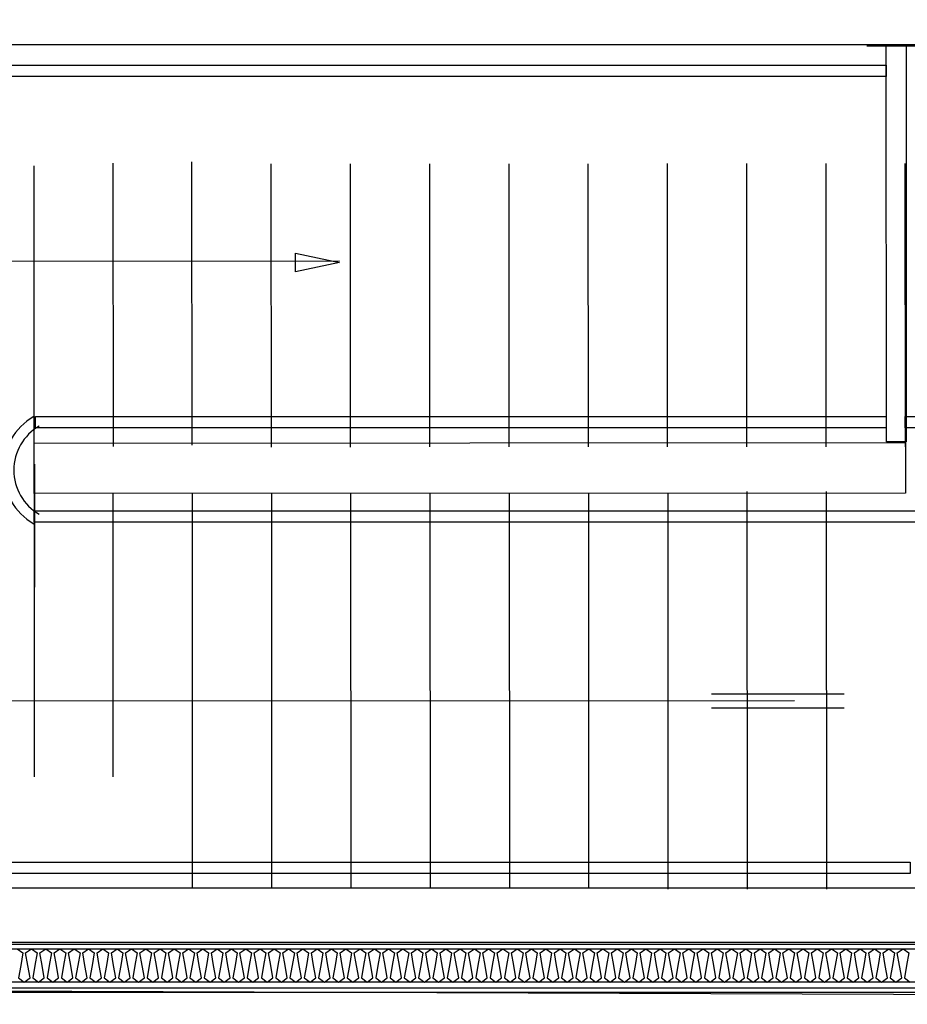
# Model space of a CAD drawing. Header units: millimetres. Extents: x -15 to 127, y -65 to 67.
# Tile 339 of 476: x 111.322 to 111.635, y 27.358 to 27.706. Entities that reach past the tile are written whole.
import ezdxf

# ---------------------------------------------------------------- set-up
doc = ezdxf.new("R2010")
doc.units = ezdxf.units.MM
doc.header["$MEASUREMENT"] = 0
doc.linetypes.add('PC_DASH_2', pattern=[0.125, 0.05555555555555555, -0.06944444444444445])
doc.layers.add('Calque 5', color=7, linetype='Continuous')

# ---------------------------------------------------------------- blocks, each defined once
blk = doc.blocks.new('PD_31953')
at = {"layer": 'Calque 5', "color": 0}
for points in [[(43.6498732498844, -39.23712698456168), (44.08948057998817, -39.23712698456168), (44.08948057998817, -39.24112698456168), (43.6498732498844, -39.24112698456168), (43.6498732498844, -39.23712698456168)], [(43.65487324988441, -39.5182523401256), (43.65487324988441, -39.24071239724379), (43.65887324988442, -39.24071239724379), (43.65887324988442, -39.5182523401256), (43.65487324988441, -39.5182523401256)], [(43.6498732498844, -39.51858138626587), (44.09784748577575, -39.51858138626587), (44.09784748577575, -39.52258138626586), (43.6498732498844, -39.52258138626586), (43.6498732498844, -39.51858138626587)]]:
    blk.add_lwpolyline(points, dxfattribs=at)
blk = doc.blocks.new('PD_31954')
at = {"layer": 'Calque 5', "color": 0}
for points in [[(44.09619002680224, -39.36119319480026), (44.10935282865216, -39.36119319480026), (44.10935282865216, -39.36519319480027), (44.09619002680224, -39.36519319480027), (44.09619002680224, -39.36119319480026)], [(43.78838685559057, -39.39451517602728), (44.11532404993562, -39.39451517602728), (44.11532404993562, -39.39851517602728), (43.78838685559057, -39.39851517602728), (43.78838685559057, -39.39451517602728)]]:
    blk.add_lwpolyline(points, dxfattribs=at)
for centre, radius, start, end in [((43.79919366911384, -39.38012333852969), 0.0218138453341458, 119.9091731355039, 240.0908268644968), ((44.11233843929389, -39.38017160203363), 0.0190000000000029, 282.1213888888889, 102.1213888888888), ((43.79919366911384, -39.38012333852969), 0.01795478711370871, 119.9091731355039, 240.0908268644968), ((44.11233843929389, -39.37977160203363), 0.01449999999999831, 282.1213888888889, 102.1213888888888)]:
    blk.add_arc(centre, radius, start, end, dxfattribs=at)
blk = doc.blocks.new('PD_31952')
at = {"layer": 'Calque 5'}
for name in ['PD_31953', 'PD_31954']:
    blk.add_blockref(name, (0, 0), dxfattribs=at)
blk = doc.blocks.new('PD_33299')
at = {"layer": 'Calque 5', "color": 0}
for points in [[(43.6498732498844, -39.23712698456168), (44.08948057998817, -39.23712698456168), (44.08948057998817, -39.24112698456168), (43.6498732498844, -39.24112698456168), (43.6498732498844, -39.23712698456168)], [(43.65487324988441, -39.5182523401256), (43.65487324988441, -39.24071239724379), (43.65887324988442, -39.24071239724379), (43.65887324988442, -39.5182523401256), (43.65487324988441, -39.5182523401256)], [(43.6498732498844, -39.51858138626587), (44.09784748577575, -39.51858138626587), (44.09784748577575, -39.52258138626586), (43.6498732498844, -39.52258138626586), (43.6498732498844, -39.51858138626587)]]:
    blk.add_lwpolyline(points, dxfattribs=at)
blk = doc.blocks.new('PD_33300')
at = {"layer": 'Calque 5', "color": 0}
for points in [[(44.09619002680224, -39.36119319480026), (44.10935282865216, -39.36119319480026), (44.10935282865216, -39.36519319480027), (44.09619002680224, -39.36519319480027), (44.09619002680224, -39.36119319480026)], [(43.78838685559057, -39.39451517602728), (44.11532404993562, -39.39451517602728), (44.11532404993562, -39.39851517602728), (43.78838685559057, -39.39851517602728), (43.78838685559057, -39.39451517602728)]]:
    blk.add_lwpolyline(points, dxfattribs=at)
for centre, radius, start, end in [((43.79919366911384, -39.38012333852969), 0.0218138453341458, 119.9091731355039, 240.0908268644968), ((44.11233843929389, -39.38017160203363), 0.0190000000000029, 282.1213888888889, 102.1213888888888), ((43.79919366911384, -39.38012333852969), 0.01795478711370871, 119.9091731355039, 240.0908268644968), ((44.11233843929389, -39.37977160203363), 0.01449999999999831, 282.1213888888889, 102.1213888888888)]:
    blk.add_arc(centre, radius, start, end, dxfattribs=at)
blk = doc.blocks.new('PD_33298')
at = {"layer": 'Calque 5'}
for name in ['PD_33299', 'PD_33300']:
    blk.add_blockref(name, (0, 0), dxfattribs=at)

msp = doc.modelspace()

# ---------------------------------------------------------------- linework, layer by layer
at = {"layer": 'Calque 5', "color": 0, "linetype": 'PC_DASH_2'}
for p, q in [((111.3267922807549, 27.55413966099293), (111.3267244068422, 27.69413964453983)), ((111.3267922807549, 27.55413966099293), (111.3267244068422, 27.69413964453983)), ((111.3547918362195, 27.55506107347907), (111.354724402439, 27.69415321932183)), ((111.3547918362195, 27.55506107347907), (111.354724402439, 27.69415321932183)), ((111.3825916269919, 27.5554970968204), (111.3825243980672, 27.69416669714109)), ((111.3825916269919, 27.5554970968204), (111.3825243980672, 27.69416669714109)), ((111.4105919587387, 27.55481731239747), (111.410524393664, 27.69418027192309)), ((111.4105919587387, 27.55481731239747), (111.410524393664, 27.69418027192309)), ((111.4385919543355, 27.55483088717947), (111.4385243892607, 27.69419384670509)), ((111.4385919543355, 27.55483088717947), (111.4385243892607, 27.69419384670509)), ((111.4665919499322, 27.55484446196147), (111.4665243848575, 27.69420742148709)), ((111.4665919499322, 27.55484446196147), (111.4665243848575, 27.69420742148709)), ((111.494591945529, 27.55485803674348), (111.4945243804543, 27.6942209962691)), ((111.494591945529, 27.55485803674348), (111.4945243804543, 27.6942209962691)), ((111.5225919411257, 27.55487161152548), (111.522524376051, 27.6942345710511)), ((111.5225919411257, 27.55487161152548), (111.522524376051, 27.6942345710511)), ((111.5505919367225, 27.55488518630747), (111.5505243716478, 27.69424814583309)), ((111.5505919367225, 27.55488518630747), (111.5505243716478, 27.69424814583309)), ((111.5785919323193, 27.55489876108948), (111.5785243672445, 27.6942617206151)), ((111.5785919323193, 27.55489876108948), (111.5785243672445, 27.6942617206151)), ((111.606591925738, 27.55492591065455), (111.6065243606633, 27.69428887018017)), ((111.606591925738, 27.55492591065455), (111.6065243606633, 27.69428887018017)), ((111.634591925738, 27.55492591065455), (111.6345243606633, 27.69428887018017)), ((111.634591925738, 27.55492591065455), (111.6345243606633, 27.69428887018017)), ((111.3267998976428, 27.53843319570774), (111.3268675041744, 27.39898472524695)), ((111.3267998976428, 27.53843319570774), (111.3268675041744, 27.39898472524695)), ((111.354599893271, 27.53844667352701), (111.3546674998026, 27.39899820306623)), ((111.354599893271, 27.53844667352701), (111.3546674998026, 27.39899820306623))]:
    msp.add_line(p, q, dxfattribs=at)
at = {"layer": 'Calque 5', "color": 0}
for p, q in [((111.6209260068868, 27.69648044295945), (111.6667030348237, 27.69645824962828)), ((111.6209260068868, 27.69648044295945), (111.6667030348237, 27.69645824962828)), ((111.2201995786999, 27.62042787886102), (111.4347006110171, 27.62053187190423)), ((111.2201995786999, 27.62042787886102), (111.4347006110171, 27.62053187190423)), ((111.3270784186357, 27.50540657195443), (111.3270573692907, 27.54882395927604)), ((111.3270784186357, 27.50540657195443), (111.3270573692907, 27.54882395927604)), ((111.3825998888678, 27.53846024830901), (111.3826674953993, 27.39901177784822)), ((111.3825998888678, 27.53846024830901), (111.3826674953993, 27.39901177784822)), ((111.4105998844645, 27.53847382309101), (111.4106674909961, 27.39902535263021)), ((111.4105998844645, 27.53847382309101), (111.4106674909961, 27.39902535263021)), ((111.4385998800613, 27.53848739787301), (111.4386674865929, 27.39903892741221)), ((111.4385998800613, 27.53848739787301), (111.4386674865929, 27.39903892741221)), ((111.466599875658, 27.53850097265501), (111.4666674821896, 27.39905250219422)), ((111.466599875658, 27.53850097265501), (111.4666674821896, 27.39905250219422)), ((111.4945998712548, 27.538514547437), (111.4946674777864, 27.39906607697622)), ((111.4945998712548, 27.538514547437), (111.4946674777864, 27.39906607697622)), ((111.5225998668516, 27.53852812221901), (111.5226674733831, 27.39907965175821)), ((111.5225998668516, 27.53852812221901), (111.5226674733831, 27.39907965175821)), ((111.5505998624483, 27.53854169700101), (111.5506676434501, 27.39873335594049)), ((111.5505998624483, 27.53854169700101), (111.5506676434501, 27.39873335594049)), ((111.5785995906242, 27.5391067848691), (111.5786676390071, 27.39874693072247)), ((111.5785995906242, 27.5391067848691), (111.5786676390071, 27.39874693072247)), ((111.6065995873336, 27.53912035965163), (111.6066676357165, 27.398760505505)), ((111.6065995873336, 27.53912035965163), (111.6066676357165, 27.398760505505)), ((111.5661241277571, 27.4677347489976), (111.612913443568, 27.46771206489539)), ((111.5661241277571, 27.4677347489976), (111.612913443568, 27.46771206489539)), ((111.5953505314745, 27.4652393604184), (111.2202749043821, 27.46505751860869)), ((111.5953505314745, 27.4652393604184), (111.2202749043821, 27.46505751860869)), ((111.5661217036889, 27.46273474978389), (111.6129110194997, 27.46271206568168)), ((111.5661217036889, 27.46273474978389), (111.6129110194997, 27.46271206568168)), ((111.1483294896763, 27.36237007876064), (111.8063011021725, 27.36237007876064)), ((111.1483294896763, 27.36237007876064), (111.8063011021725, 27.36237007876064))]:
    msp.add_line(p, q, dxfattribs=at)
for points in [[(112.5658449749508, 29.19209819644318), (112.5658449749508, 27.35807267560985), (111.1463774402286, 27.36332024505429), (111.1463774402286, 27.73589767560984), (111.2067244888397, 27.73065010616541), (111.2041007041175, 29.19209819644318), (112.5658449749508, 29.19209819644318)], [(112.5658449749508, 29.19209819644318), (112.5658449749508, 27.35807267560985), (111.1463774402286, 27.36332024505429), (111.1463774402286, 27.73589767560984), (111.2067244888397, 27.73065010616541), (111.2041007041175, 29.19209819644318), (112.5658449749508, 29.19209819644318)], [(111.7856427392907, 27.69693064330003), (111.7856627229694, 27.64047739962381), (111.8056384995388, 27.64047739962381), (111.8056384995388, 27.71793064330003), (111.243520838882, 27.71793064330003), (111.243520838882, 27.73182426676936), (111.2313364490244, 27.73440621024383), (111.2233681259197, 27.73440621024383), (111.2233681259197, 27.71793064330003), (111.1672855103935, 27.71793064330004), (111.1672855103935, 27.6130433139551), (111.1872855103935, 27.6130433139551), (111.1872855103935, 27.69693064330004), (111.7856427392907, 27.69693064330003)], [(111.7856427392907, 27.69693064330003), (111.7856627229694, 27.64047739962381), (111.8056384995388, 27.64047739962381), (111.8056384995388, 27.71793064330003), (111.243520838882, 27.71793064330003), (111.243520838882, 27.73182426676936), (111.2313364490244, 27.73440621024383), (111.2233681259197, 27.73440621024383), (111.2233681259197, 27.71793064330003), (111.1672855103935, 27.71793064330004), (111.1672855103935, 27.6130433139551), (111.1872855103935, 27.6130433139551), (111.1872855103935, 27.69693064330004), (111.7856427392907, 27.69693064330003)], [(111.6348860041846, 27.55663662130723), (111.6278860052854, 27.55663323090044), (111.6278181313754, 27.696497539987), (111.6348181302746, 27.69650093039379), (111.6348860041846, 27.55663662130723)], [(111.6348860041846, 27.55663662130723), (111.6278860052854, 27.55663323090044), (111.6278181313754, 27.696497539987), (111.6348181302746, 27.69650093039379), (111.6348860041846, 27.55663662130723)], [(111.4191709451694, 27.62325796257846), (111.4347006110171, 27.61996490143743), (111.4191741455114, 27.61665678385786), (111.4191709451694, 27.62325796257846)], [(111.4191709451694, 27.62325796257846), (111.4347006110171, 27.61996490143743), (111.4191741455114, 27.61665678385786), (111.4191709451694, 27.62325796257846)], [(111.3273144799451, 27.56558871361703), (111.6277695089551, 27.56558871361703), (111.6277695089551, 27.56158871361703), (111.3273144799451, 27.56158871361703), (111.3273144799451, 27.56558871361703)], [(111.3273144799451, 27.56558871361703), (111.6277695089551, 27.56558871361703), (111.6277695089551, 27.56158871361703), (111.3273144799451, 27.56158871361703), (111.3273144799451, 27.56558871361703)], [(111.3267884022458, 27.55625332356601), (111.6345876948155, 27.55641964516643), (111.6345954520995, 27.53858596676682), (111.3267961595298, 27.53841964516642), (111.3267884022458, 27.55625332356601)], [(111.3267884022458, 27.55625332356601), (111.6345876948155, 27.55641964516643), (111.6345954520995, 27.53858596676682), (111.3267961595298, 27.53841964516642), (111.3267884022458, 27.55625332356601)], [(111.1658722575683, 27.37987007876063), (111.165451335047, 27.48726028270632), (111.1494123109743, 27.48726028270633), (111.1498244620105, 27.36387007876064), (111.8047154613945, 27.36387007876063), (111.8047154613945, 27.37987007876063), (111.1658722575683, 27.37987007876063)], [(111.1658722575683, 27.37987007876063), (111.165451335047, 27.48726028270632), (111.1494123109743, 27.48726028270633), (111.1498244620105, 27.36387007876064), (111.8047154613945, 27.36387007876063), (111.8047154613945, 27.37987007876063), (111.1658722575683, 27.37987007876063)], [(111.1672855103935, 27.48283999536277), (111.1872855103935, 27.48283999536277), (111.1872855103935, 27.39917648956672), (111.7856626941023, 27.39917648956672), (111.7856229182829, 27.48568318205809), (111.8056229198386, 27.48568318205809), (111.8056718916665, 27.37917648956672), (111.1672855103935, 27.37917648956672), (111.1672855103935, 27.48283999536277)], [(111.1672855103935, 27.48283999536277), (111.1872855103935, 27.48283999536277), (111.1872855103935, 27.39917648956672), (111.7856626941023, 27.39917648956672), (111.7856229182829, 27.48568318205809), (111.8056229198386, 27.48568318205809), (111.8056718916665, 27.37917648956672), (111.1672855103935, 27.37917648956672), (111.1672855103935, 27.48283999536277)], [(111.161764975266, 27.37771287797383), (111.8028551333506, 27.37771287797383), (111.8028551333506, 27.36590564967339), (111.161764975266, 27.36590564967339), (111.161764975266, 27.37771287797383)], [(111.161764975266, 27.37771287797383), (111.8028551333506, 27.37771287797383), (111.8028551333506, 27.36590564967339), (111.161764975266, 27.36590564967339), (111.161764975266, 27.37771287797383)], [(111.3207755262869, 27.37771287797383), (111.3228112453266, 27.37623697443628), (111.3220375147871, 27.37180926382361), (111.3212637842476, 27.36738155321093), (111.3232995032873, 27.36590564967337), (111.3253352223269, 27.36738155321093), (111.3245614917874, 27.37180926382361), (111.3237877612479, 27.37623697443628), (111.3258234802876, 27.37771287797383), (111.3278591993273, 27.37623697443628), (111.3270854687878, 27.37180926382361), (111.3263117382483, 27.36738155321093), (111.3283474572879, 27.36590564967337), (111.3303831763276, 27.36738155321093), (111.3296094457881, 27.37180926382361), (111.3288357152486, 27.37623697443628), (111.3308714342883, 27.37771287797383), (111.3329071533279, 27.37623697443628), (111.3321334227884, 27.37180926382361), (111.3313596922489, 27.36738155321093), (111.3333954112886, 27.36590564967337), (111.3354311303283, 27.36738155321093), (111.3346573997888, 27.37180926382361), (111.3338836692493, 27.37623697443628), (111.3359193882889, 27.37771287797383), (111.3379551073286, 27.37623697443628), (111.3371813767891, 27.37180926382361), (111.3364076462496, 27.36738155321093), (111.3384433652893, 27.36590564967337), (111.3404790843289, 27.36738155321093), (111.3397053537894, 27.37180926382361), (111.3389316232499, 27.37623697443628), (111.3409673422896, 27.37771287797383), (111.3430030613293, 27.37623697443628), (111.3422293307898, 27.37180926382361), (111.3414556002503, 27.36738155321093), (111.3434913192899, 27.36590564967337), (111.3455270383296, 27.36738155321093), (111.3447533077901, 27.37180926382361), (111.3439795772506, 27.37623697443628), (111.3460152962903, 27.37771287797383), (111.3480510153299, 27.37623697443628), (111.3472772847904, 27.37180926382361), (111.3465035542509, 27.36738155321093), (111.3485392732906, 27.36590564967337), (111.3505749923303, 27.36738155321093), (111.3498012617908, 27.37180926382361), (111.3490275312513, 27.37623697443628), (111.3510632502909, 27.37771287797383), (111.3530989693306, 27.37623697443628), (111.3523252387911, 27.37180926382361), (111.3515515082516, 27.36738155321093), (111.3535872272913, 27.36590564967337), (111.3556229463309, 27.36738155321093), (111.3548492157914, 27.37180926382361), (111.3540754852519, 27.37623697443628), (111.3561112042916, 27.37771287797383), (111.3581469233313, 27.37623697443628), (111.3573731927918, 27.37180926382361), (111.3565994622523, 27.36738155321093), (111.3586351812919, 27.36590564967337), (111.3606709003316, 27.36738155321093), (111.3598971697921, 27.37180926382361), (111.3591234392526, 27.37623697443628), (111.3611591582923, 27.37771287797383), (111.3631948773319, 27.37623697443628), (111.3624211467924, 27.37180926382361), (111.3616474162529, 27.36738155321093), (111.3636831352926, 27.36590564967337), (111.3657188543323, 27.36738155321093), (111.3649451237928, 27.37180926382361), (111.3641713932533, 27.37623697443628), (111.3662071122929, 27.37771287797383), (111.3682428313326, 27.37623697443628), (111.3674691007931, 27.37180926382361), (111.3666953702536, 27.36738155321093), (111.3687310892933, 27.36590564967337), (111.3707668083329, 27.36738155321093), (111.3699930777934, 27.37180926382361), (111.3692193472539, 27.37623697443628), (111.3712550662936, 27.37771287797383), (111.3732907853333, 27.37623697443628), (111.3725170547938, 27.37180926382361), (111.3717433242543, 27.36738155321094), (111.3737790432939, 27.36590564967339), (111.3758147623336, 27.36738155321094), (111.3750410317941, 27.37180926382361), (111.3742673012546, 27.37623697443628), (111.3763030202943, 27.37771287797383), (111.3783387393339, 27.37623697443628), (111.3775650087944, 27.37180926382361), (111.3767912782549, 27.36738155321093), (111.3788269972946, 27.36590564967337), (111.3808627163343, 27.36738155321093), (111.3800889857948, 27.37180926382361), (111.3793152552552, 27.37623697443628), (111.3813509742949, 27.37771287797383), (111.3833866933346, 27.37623697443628), (111.3826129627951, 27.37180926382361), (111.3818392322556, 27.36738155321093), (111.3838749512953, 27.36590564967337), (111.3859106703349, 27.36738155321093), (111.3851369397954, 27.37180926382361), (111.3843632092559, 27.37623697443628), (111.3863989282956, 27.37771287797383), (111.3884346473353, 27.37623697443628), (111.3876609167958, 27.37180926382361), (111.3868871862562, 27.36738155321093), (111.3889229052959, 27.36590564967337), (111.3909586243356, 27.36738155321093), (111.3901848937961, 27.37180926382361), (111.3894111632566, 27.37623697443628), (111.3914468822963, 27.37771287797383), (111.3934826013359, 27.37623697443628), (111.3927088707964, 27.37180926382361), (111.3919351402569, 27.36738155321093), (111.3939708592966, 27.36590564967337), (111.3960065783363, 27.36738155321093), (111.3952328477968, 27.37180926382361), (111.3944591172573, 27.37623697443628), (111.3964948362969, 27.37771287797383), (111.3985305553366, 27.37623697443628), (111.3977568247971, 27.37180926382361), (111.3969830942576, 27.36738155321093), (111.3990188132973, 27.36590564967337), (111.4010545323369, 27.36738155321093), (111.4002808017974, 27.37180926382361), (111.3995070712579, 27.37623697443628), (111.4015427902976, 27.37771287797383), (111.4035785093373, 27.37623697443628), (111.4028047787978, 27.37180926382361), (111.4020310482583, 27.36738155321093), (111.4040667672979, 27.36590564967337), (111.4061024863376, 27.36738155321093), (111.4053287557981, 27.37180926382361), (111.4045550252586, 27.37623697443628), (111.4065907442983, 27.37771287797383), (111.4086264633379, 27.37623697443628), (111.4078527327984, 27.37180926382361), (111.4070790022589, 27.36738155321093), (111.4091147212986, 27.36590564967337), (111.4111504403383, 27.36738155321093), (111.4103767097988, 27.37180926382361), (111.4096029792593, 27.37623697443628), (111.4116386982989, 27.37771287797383), (111.4136744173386, 27.37623697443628), (111.4129006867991, 27.37180926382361), (111.4121269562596, 27.36738155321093), (111.4141626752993, 27.36590564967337), (111.4161983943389, 27.36738155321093), (111.4154246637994, 27.37180926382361), (111.4146509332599, 27.37623697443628), (111.4166866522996, 27.37771287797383), (111.4187223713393, 27.37623697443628), (111.4179486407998, 27.37180926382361), (111.4171749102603, 27.36738155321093), (111.4192106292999, 27.36590564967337), (111.4212463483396, 27.36738155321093), (111.4204726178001, 27.37180926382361), (111.4196988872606, 27.37623697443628), (111.4217346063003, 27.37771287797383), (111.4237703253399, 27.37623697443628), (111.4229965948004, 27.37180926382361), (111.4222228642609, 27.36738155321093), (111.4242585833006, 27.36590564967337), (111.4262943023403, 27.36738155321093), (111.4255205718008, 27.37180926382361), (111.4247468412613, 27.37623697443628), (111.4267825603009, 27.37771287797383), (111.4288182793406, 27.37623697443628), (111.4280445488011, 27.37180926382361), (111.4272708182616, 27.36738155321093), (111.4293065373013, 27.36590564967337), (111.4313422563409, 27.36738155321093), (111.4305685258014, 27.37180926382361), (111.4297947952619, 27.37623697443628), (111.4318305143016, 27.37771287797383), (111.4338662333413, 27.37623697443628), (111.4330925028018, 27.37180926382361), (111.4323187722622, 27.36738155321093), (111.4343544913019, 27.36590564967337), (111.4363902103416, 27.36738155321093), (111.4356164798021, 27.37180926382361), (111.4348427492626, 27.37623697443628), (111.4368784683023, 27.37771287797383), (111.4389141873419, 27.37623697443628), (111.4381404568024, 27.37180926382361), (111.4373667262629, 27.36738155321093), (111.4394024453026, 27.36590564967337), (111.4414381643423, 27.36738155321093), (111.4406644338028, 27.37180926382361), (111.4398907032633, 27.37623697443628), (111.4419264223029, 27.37771287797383), (111.4439621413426, 27.37623697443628), (111.4431884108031, 27.37180926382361), (111.4424146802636, 27.36738155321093), (111.4444503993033, 27.36590564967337), (111.4464861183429, 27.36738155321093), (111.4457123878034, 27.37180926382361), (111.4449386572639, 27.37623697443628), (111.4469743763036, 27.37771287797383), (111.4490100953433, 27.37623697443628), (111.4482363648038, 27.37180926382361), (111.4474626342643, 27.36738155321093), (111.4494983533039, 27.36590564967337), (111.4515340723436, 27.36738155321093), (111.4507603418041, 27.37180926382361), (111.4499866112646, 27.37623697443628), (111.4520223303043, 27.37771287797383), (111.4540580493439, 27.37623697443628), (111.4532843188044, 27.37180926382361), (111.4525105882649, 27.36738155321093), (111.4545463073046, 27.36590564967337), (111.4565820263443, 27.36738155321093), (111.4558082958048, 27.37180926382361), (111.4550345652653, 27.37623697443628), (111.4570702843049, 27.37771287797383), (111.4591060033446, 27.37623697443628), (111.4583322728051, 27.37180926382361), (111.4575585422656, 27.36738155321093), (111.4595942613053, 27.36590564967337), (111.4616299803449, 27.36738155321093), (111.4608562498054, 27.37180926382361), (111.4600825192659, 27.37623697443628), (111.4621182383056, 27.37771287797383), (111.4641539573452, 27.37623697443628), (111.4633802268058, 27.37180926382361), (111.4626064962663, 27.36738155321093), (111.4646422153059, 27.36590564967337), (111.4666779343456, 27.36738155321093), (111.4659042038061, 27.37180926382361), (111.4651304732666, 27.37623697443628), (111.4671661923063, 27.37771287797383), (111.4692019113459, 27.37623697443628), (111.4684281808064, 27.37180926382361), (111.4676544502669, 27.36738155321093), (111.4696901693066, 27.36590564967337), (111.4717258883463, 27.36738155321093), (111.4709521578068, 27.37180926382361), (111.4701784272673, 27.37623697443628), (111.4722141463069, 27.37771287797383), (111.4742498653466, 27.37623697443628), (111.4734761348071, 27.37180926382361), (111.4727024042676, 27.36738155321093), (111.4747381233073, 27.36590564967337), (111.4767738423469, 27.36738155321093), (111.4760001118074, 27.37180926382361), (111.4752263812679, 27.37623697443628), (111.4772621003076, 27.37771287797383), (111.4792978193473, 27.37623697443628), (111.4785240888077, 27.37180926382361), (111.4777503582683, 27.36738155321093), (111.4797860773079, 27.36590564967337), (111.4818217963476, 27.36738155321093), (111.4810480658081, 27.37180926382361), (111.4802743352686, 27.37623697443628), (111.4823100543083, 27.37771287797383), (111.4843457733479, 27.37623697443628), (111.4835720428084, 27.37180926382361), (111.4827983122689, 27.36738155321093), (111.4848340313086, 27.36590564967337), (111.4868697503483, 27.36738155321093), (111.4860960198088, 27.37180926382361), (111.4853222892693, 27.37623697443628), (111.4873580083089, 27.37771287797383), (111.4893937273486, 27.37623697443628), (111.4886199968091, 27.37180926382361), (111.4878462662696, 27.36738155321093), (111.4898819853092, 27.36590564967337), (111.4919177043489, 27.36738155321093), (111.4911439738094, 27.37180926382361), (111.4903702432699, 27.37623697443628), (111.4924059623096, 27.37771287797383), (111.4944416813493, 27.37623697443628), (111.4936679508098, 27.37180926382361), (111.4928942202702, 27.36738155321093), (111.4949299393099, 27.36590564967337), (111.4969656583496, 27.36738155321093), (111.4961919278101, 27.37180926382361), (111.4954181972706, 27.37623697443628), (111.4974539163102, 27.37771287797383), (111.4994896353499, 27.37623697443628), (111.4987159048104, 27.37180926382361), (111.4979421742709, 27.36738155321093), (111.4999778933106, 27.36590564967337), (111.5020136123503, 27.36738155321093), (111.5012398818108, 27.3718092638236), (111.5004661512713, 27.37623697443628), (111.5025018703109, 27.37771287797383), (111.5045375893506, 27.37623697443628), (111.5037638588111, 27.37180926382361), (111.5029901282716, 27.36738155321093), (111.5050258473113, 27.36590564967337), (111.5070615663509, 27.36738155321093), (111.5062878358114, 27.37180926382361), (111.5055141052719, 27.37623697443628), (111.5075498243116, 27.37771287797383), (111.5095855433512, 27.37623697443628), (111.5088118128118, 27.37180926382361), (111.5080380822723, 27.36738155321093), (111.5100738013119, 27.36590564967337), (111.5121095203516, 27.36738155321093), (111.5113357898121, 27.37180926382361), (111.5105620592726, 27.37623697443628), (111.5125977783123, 27.37771287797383), (111.5146334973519, 27.37623697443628), (111.5138597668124, 27.37180926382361), (111.5130860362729, 27.36738155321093), (111.5151217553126, 27.36590564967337), (111.5171574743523, 27.36738155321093), (111.5163837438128, 27.37180926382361), (111.5156100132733, 27.37623697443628), (111.5176457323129, 27.37771287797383), (111.5196814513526, 27.37623697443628), (111.5189077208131, 27.37180926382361), (111.5181339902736, 27.36738155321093), (111.5201697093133, 27.36590564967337), (111.5222054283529, 27.36738155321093), (111.5214316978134, 27.37180926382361), (111.5206579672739, 27.37623697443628), (111.5226936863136, 27.37771287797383), (111.5247294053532, 27.37623697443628), (111.5239556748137, 27.37180926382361), (111.5231819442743, 27.36738155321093), (111.5252176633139, 27.36590564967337), (111.5272533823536, 27.36738155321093), (111.5264796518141, 27.37180926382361), (111.5257059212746, 27.37623697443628), (111.5277416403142, 27.37771287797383), (111.5297773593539, 27.37623697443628), (111.5290036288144, 27.37180926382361), (111.5282298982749, 27.36738155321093), (111.5302656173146, 27.36590564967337), (111.5323013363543, 27.36738155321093), (111.5315276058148, 27.37180926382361), (111.5307538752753, 27.37623697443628), (111.5327895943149, 27.37771287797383), (111.5348253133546, 27.37623697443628), (111.5340515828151, 27.37180926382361), (111.5332778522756, 27.36738155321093), (111.5353135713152, 27.36590564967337), (111.5373492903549, 27.36738155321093), (111.5365755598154, 27.37180926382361), (111.5358018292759, 27.37623697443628), (111.5378375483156, 27.37771287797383), (111.5398732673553, 27.37623697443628), (111.5390995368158, 27.37180926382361), (111.5383258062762, 27.36738155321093), (111.5403615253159, 27.36590564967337), (111.5423972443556, 27.36738155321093), (111.5416235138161, 27.37180926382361), (111.5408497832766, 27.37623697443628), (111.5428855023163, 27.37771287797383), (111.5449212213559, 27.37623697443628), (111.5441474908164, 27.37180926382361), (111.5433737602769, 27.36738155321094), (111.5454094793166, 27.36590564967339), (111.5474451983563, 27.36738155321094), (111.5466714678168, 27.37180926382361), (111.5458977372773, 27.37623697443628), (111.5479334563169, 27.37771287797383), (111.5499691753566, 27.37623697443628), (111.5491954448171, 27.37180926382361), (111.5484217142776, 27.36738155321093), (111.5504574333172, 27.36590564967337), (111.5524931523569, 27.36738155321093), (111.5517194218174, 27.37180926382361), (111.5509456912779, 27.37623697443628), (111.5529814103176, 27.37771287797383), (111.5550171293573, 27.37623697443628), (111.5542433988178, 27.37180926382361), (111.5534696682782, 27.36738155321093), (111.5555053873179, 27.36590564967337), (111.5575411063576, 27.36738155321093), (111.5567673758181, 27.37180926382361), (111.5559936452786, 27.37623697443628), (111.5580293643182, 27.37771287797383), (111.5600650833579, 27.37623697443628), (111.5592913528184, 27.37180926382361), (111.5585176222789, 27.36738155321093), (111.5605533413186, 27.36590564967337), (111.5625890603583, 27.36738155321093), (111.5618153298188, 27.37180926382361), (111.5610415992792, 27.37623697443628), (111.5630773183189, 27.37771287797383), (111.5651130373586, 27.37623697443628), (111.5643393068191, 27.37180926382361), (111.5635655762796, 27.36738155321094), (111.5656012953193, 27.36590564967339), (111.5676370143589, 27.36738155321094), (111.5668632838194, 27.37180926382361), (111.5660895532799, 27.37623697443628), (111.5681252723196, 27.37771287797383), (111.5701609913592, 27.37623697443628), (111.5693872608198, 27.37180926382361), (111.5686135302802, 27.36738155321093), (111.5706492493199, 27.36590564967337), (111.5726849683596, 27.36738155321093), (111.5719112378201, 27.37180926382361), (111.5711375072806, 27.37623697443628), (111.5731732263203, 27.37771287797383), (111.5752089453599, 27.37623697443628), (111.5744352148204, 27.37180926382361), (111.5736614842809, 27.36738155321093), (111.5756972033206, 27.36590564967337), (111.5777329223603, 27.36738155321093), (111.5769591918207, 27.37180926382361), (111.5761854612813, 27.37623697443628), (111.5782211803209, 27.37771287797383), (111.5802568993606, 27.37623697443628), (111.5794831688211, 27.37180926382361), (111.5787094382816, 27.36738155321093), (111.5807451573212, 27.36590564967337), (111.5827808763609, 27.36738155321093), (111.5820071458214, 27.37180926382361), (111.5812334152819, 27.37623697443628), (111.5832691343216, 27.37771287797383), (111.5853048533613, 27.37623697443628), (111.5845311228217, 27.37180926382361), (111.5837573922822, 27.36738155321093), (111.5857931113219, 27.36590564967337), (111.5878288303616, 27.36738155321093), (111.5870550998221, 27.37180926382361), (111.5862813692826, 27.37623697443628), (111.5883170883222, 27.37771287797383), (111.5903528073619, 27.37623697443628), (111.5895790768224, 27.37180926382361), (111.5888053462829, 27.36738155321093), (111.5908410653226, 27.36590564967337), (111.5928767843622, 27.36738155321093), (111.5921030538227, 27.37180926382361), (111.5913293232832, 27.37623697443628), (111.5933650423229, 27.37771287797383), (111.5954007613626, 27.37623697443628), (111.5946270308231, 27.37180926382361), (111.5938533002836, 27.36738155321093), (111.5958890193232, 27.36590564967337), (111.5979247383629, 27.36738155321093), (111.5971510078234, 27.37180926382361), (111.5963772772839, 27.37623697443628), (111.5984129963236, 27.37771287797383), (111.6004487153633, 27.37623697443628), (111.5996749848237, 27.37180926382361), (111.5989012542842, 27.36738155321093), (111.6009369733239, 27.36590564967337), (111.6029726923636, 27.36738155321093), (111.6021989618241, 27.37180926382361), (111.6014252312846, 27.37623697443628), (111.6034609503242, 27.37771287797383), (111.6054966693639, 27.37623697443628), (111.6047229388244, 27.37180926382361), (111.6039492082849, 27.36738155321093), (111.6059849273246, 27.36590564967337), (111.6080206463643, 27.36738155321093), (111.6072469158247, 27.37180926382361), (111.6064731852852, 27.37623697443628), (111.6085089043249, 27.37771287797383), (111.6105446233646, 27.37623697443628), (111.6097708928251, 27.37180926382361), (111.6089971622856, 27.36738155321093), (111.6110328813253, 27.36590564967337), (111.6130686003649, 27.36738155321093), (111.6122948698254, 27.37180926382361), (111.6115211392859, 27.37623697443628), (111.6135568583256, 27.37771287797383), (111.6155925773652, 27.37623697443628), (111.6148188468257, 27.37180926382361), (111.6140451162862, 27.36738155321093), (111.6160808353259, 27.36590564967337), (111.6181165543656, 27.36738155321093), (111.6173428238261, 27.37180926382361), (111.6165690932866, 27.37623697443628), (111.6186048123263, 27.37771287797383), (111.6206405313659, 27.37623697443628), (111.6198668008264, 27.37180926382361), (111.6190930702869, 27.36738155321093), (111.6211287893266, 27.36590564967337), (111.6231645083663, 27.36738155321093), (111.6223907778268, 27.37180926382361), (111.6216170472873, 27.37623697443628), (111.6236527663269, 27.37771287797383), (111.6256884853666, 27.37623697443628), (111.6249147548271, 27.37180926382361), (111.6241410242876, 27.36738155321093), (111.6261767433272, 27.36590564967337), (111.6282124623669, 27.36738155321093), (111.6274387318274, 27.37180926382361), (111.6266650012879, 27.37623697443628), (111.6287007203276, 27.37771287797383), (111.6307364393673, 27.37623697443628), (111.6299627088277, 27.37180926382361), (111.6291889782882, 27.36738155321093), (111.6312246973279, 27.36590564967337), (111.6332604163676, 27.36738155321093), (111.6324866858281, 27.37180926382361), (111.6317129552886, 27.37623697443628), (111.6337486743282, 27.37771287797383), (111.6357843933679, 27.37623697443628), (111.6350106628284, 27.37180926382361), (111.6342369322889, 27.36738155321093), (111.6362726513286, 27.36590564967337)], [(111.3207755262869, 27.37771287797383), (111.3228112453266, 27.37623697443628), (111.3220375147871, 27.37180926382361), (111.3212637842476, 27.36738155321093), (111.3232995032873, 27.36590564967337), (111.3253352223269, 27.36738155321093), (111.3245614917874, 27.37180926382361), (111.3237877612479, 27.37623697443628), (111.3258234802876, 27.37771287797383), (111.3278591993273, 27.37623697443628), (111.3270854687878, 27.37180926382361), (111.3263117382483, 27.36738155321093), (111.3283474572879, 27.36590564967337), (111.3303831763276, 27.36738155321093), (111.3296094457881, 27.37180926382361), (111.3288357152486, 27.37623697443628), (111.3308714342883, 27.37771287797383), (111.3329071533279, 27.37623697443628), (111.3321334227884, 27.37180926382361), (111.3313596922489, 27.36738155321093), (111.3333954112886, 27.36590564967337), (111.3354311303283, 27.36738155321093), (111.3346573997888, 27.37180926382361), (111.3338836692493, 27.37623697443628), (111.3359193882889, 27.37771287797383), (111.3379551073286, 27.37623697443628), (111.3371813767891, 27.37180926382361), (111.3364076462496, 27.36738155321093), (111.3384433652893, 27.36590564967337), (111.3404790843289, 27.36738155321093), (111.3397053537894, 27.37180926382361), (111.3389316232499, 27.37623697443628), (111.3409673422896, 27.37771287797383), (111.3430030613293, 27.37623697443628), (111.3422293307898, 27.37180926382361), (111.3414556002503, 27.36738155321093), (111.3434913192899, 27.36590564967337), (111.3455270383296, 27.36738155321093), (111.3447533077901, 27.37180926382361), (111.3439795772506, 27.37623697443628), (111.3460152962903, 27.37771287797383), (111.3480510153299, 27.37623697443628), (111.3472772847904, 27.37180926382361), (111.3465035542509, 27.36738155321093), (111.3485392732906, 27.36590564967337), (111.3505749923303, 27.36738155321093), (111.3498012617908, 27.37180926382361), (111.3490275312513, 27.37623697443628), (111.3510632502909, 27.37771287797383), (111.3530989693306, 27.37623697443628), (111.3523252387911, 27.37180926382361), (111.3515515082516, 27.36738155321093), (111.3535872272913, 27.36590564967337), (111.3556229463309, 27.36738155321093), (111.3548492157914, 27.37180926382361), (111.3540754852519, 27.37623697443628), (111.3561112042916, 27.37771287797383), (111.3581469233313, 27.37623697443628), (111.3573731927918, 27.37180926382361), (111.3565994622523, 27.36738155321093), (111.3586351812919, 27.36590564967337), (111.3606709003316, 27.36738155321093), (111.3598971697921, 27.37180926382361), (111.3591234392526, 27.37623697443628), (111.3611591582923, 27.37771287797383), (111.3631948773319, 27.37623697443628), (111.3624211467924, 27.37180926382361), (111.3616474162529, 27.36738155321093), (111.3636831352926, 27.36590564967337), (111.3657188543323, 27.36738155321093), (111.3649451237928, 27.37180926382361), (111.3641713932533, 27.37623697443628), (111.3662071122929, 27.37771287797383), (111.3682428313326, 27.37623697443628), (111.3674691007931, 27.37180926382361), (111.3666953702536, 27.36738155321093), (111.3687310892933, 27.36590564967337), (111.3707668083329, 27.36738155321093), (111.3699930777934, 27.37180926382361), (111.3692193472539, 27.37623697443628), (111.3712550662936, 27.37771287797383), (111.3732907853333, 27.37623697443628), (111.3725170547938, 27.37180926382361), (111.3717433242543, 27.36738155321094), (111.3737790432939, 27.36590564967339), (111.3758147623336, 27.36738155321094), (111.3750410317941, 27.37180926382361), (111.3742673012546, 27.37623697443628), (111.3763030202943, 27.37771287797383), (111.3783387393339, 27.37623697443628), (111.3775650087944, 27.37180926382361), (111.3767912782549, 27.36738155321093), (111.3788269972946, 27.36590564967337), (111.3808627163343, 27.36738155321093), (111.3800889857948, 27.37180926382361), (111.3793152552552, 27.37623697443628), (111.3813509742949, 27.37771287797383), (111.3833866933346, 27.37623697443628), (111.3826129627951, 27.37180926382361), (111.3818392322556, 27.36738155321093), (111.3838749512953, 27.36590564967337), (111.3859106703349, 27.36738155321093), (111.3851369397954, 27.37180926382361), (111.3843632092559, 27.37623697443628), (111.3863989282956, 27.37771287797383), (111.3884346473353, 27.37623697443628), (111.3876609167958, 27.37180926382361), (111.3868871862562, 27.36738155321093), (111.3889229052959, 27.36590564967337), (111.3909586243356, 27.36738155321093), (111.3901848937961, 27.37180926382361), (111.3894111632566, 27.37623697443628), (111.3914468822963, 27.37771287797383), (111.3934826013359, 27.37623697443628), (111.3927088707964, 27.37180926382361), (111.3919351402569, 27.36738155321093), (111.3939708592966, 27.36590564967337), (111.3960065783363, 27.36738155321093), (111.3952328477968, 27.37180926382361), (111.3944591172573, 27.37623697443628), (111.3964948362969, 27.37771287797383), (111.3985305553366, 27.37623697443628), (111.3977568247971, 27.37180926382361), (111.3969830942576, 27.36738155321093), (111.3990188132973, 27.36590564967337), (111.4010545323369, 27.36738155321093), (111.4002808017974, 27.37180926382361), (111.3995070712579, 27.37623697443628), (111.4015427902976, 27.37771287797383), (111.4035785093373, 27.37623697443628), (111.4028047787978, 27.37180926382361), (111.4020310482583, 27.36738155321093), (111.4040667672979, 27.36590564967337), (111.4061024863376, 27.36738155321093), (111.4053287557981, 27.37180926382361), (111.4045550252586, 27.37623697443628), (111.4065907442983, 27.37771287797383), (111.4086264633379, 27.37623697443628), (111.4078527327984, 27.37180926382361), (111.4070790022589, 27.36738155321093), (111.4091147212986, 27.36590564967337), (111.4111504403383, 27.36738155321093), (111.4103767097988, 27.37180926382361), (111.4096029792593, 27.37623697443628), (111.4116386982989, 27.37771287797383), (111.4136744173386, 27.37623697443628), (111.4129006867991, 27.37180926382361), (111.4121269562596, 27.36738155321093), (111.4141626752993, 27.36590564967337), (111.4161983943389, 27.36738155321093), (111.4154246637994, 27.37180926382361), (111.4146509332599, 27.37623697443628), (111.4166866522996, 27.37771287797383), (111.4187223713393, 27.37623697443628), (111.4179486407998, 27.37180926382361), (111.4171749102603, 27.36738155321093), (111.4192106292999, 27.36590564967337), (111.4212463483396, 27.36738155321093), (111.4204726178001, 27.37180926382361), (111.4196988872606, 27.37623697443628), (111.4217346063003, 27.37771287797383), (111.4237703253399, 27.37623697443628), (111.4229965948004, 27.37180926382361), (111.4222228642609, 27.36738155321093), (111.4242585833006, 27.36590564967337), (111.4262943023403, 27.36738155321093), (111.4255205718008, 27.37180926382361), (111.4247468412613, 27.37623697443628), (111.4267825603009, 27.37771287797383), (111.4288182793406, 27.37623697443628), (111.4280445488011, 27.37180926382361), (111.4272708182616, 27.36738155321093), (111.4293065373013, 27.36590564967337), (111.4313422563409, 27.36738155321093), (111.4305685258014, 27.37180926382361), (111.4297947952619, 27.37623697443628), (111.4318305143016, 27.37771287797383), (111.4338662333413, 27.37623697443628), (111.4330925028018, 27.37180926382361), (111.4323187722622, 27.36738155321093), (111.4343544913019, 27.36590564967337), (111.4363902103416, 27.36738155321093), (111.4356164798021, 27.37180926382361), (111.4348427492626, 27.37623697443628), (111.4368784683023, 27.37771287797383), (111.4389141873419, 27.37623697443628), (111.4381404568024, 27.37180926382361), (111.4373667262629, 27.36738155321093), (111.4394024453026, 27.36590564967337), (111.4414381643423, 27.36738155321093), (111.4406644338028, 27.37180926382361), (111.4398907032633, 27.37623697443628), (111.4419264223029, 27.37771287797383), (111.4439621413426, 27.37623697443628), (111.4431884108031, 27.37180926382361), (111.4424146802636, 27.36738155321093), (111.4444503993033, 27.36590564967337), (111.4464861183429, 27.36738155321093), (111.4457123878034, 27.37180926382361), (111.4449386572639, 27.37623697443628), (111.4469743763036, 27.37771287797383), (111.4490100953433, 27.37623697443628), (111.4482363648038, 27.37180926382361), (111.4474626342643, 27.36738155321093), (111.4494983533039, 27.36590564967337), (111.4515340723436, 27.36738155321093), (111.4507603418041, 27.37180926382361), (111.4499866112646, 27.37623697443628), (111.4520223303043, 27.37771287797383), (111.4540580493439, 27.37623697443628), (111.4532843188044, 27.37180926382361), (111.4525105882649, 27.36738155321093), (111.4545463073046, 27.36590564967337), (111.4565820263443, 27.36738155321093), (111.4558082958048, 27.37180926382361), (111.4550345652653, 27.37623697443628), (111.4570702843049, 27.37771287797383), (111.4591060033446, 27.37623697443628), (111.4583322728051, 27.37180926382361), (111.4575585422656, 27.36738155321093), (111.4595942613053, 27.36590564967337), (111.4616299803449, 27.36738155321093), (111.4608562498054, 27.37180926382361), (111.4600825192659, 27.37623697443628), (111.4621182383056, 27.37771287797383), (111.4641539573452, 27.37623697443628), (111.4633802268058, 27.37180926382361), (111.4626064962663, 27.36738155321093), (111.4646422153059, 27.36590564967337), (111.4666779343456, 27.36738155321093), (111.4659042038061, 27.37180926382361), (111.4651304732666, 27.37623697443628), (111.4671661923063, 27.37771287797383), (111.4692019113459, 27.37623697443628), (111.4684281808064, 27.37180926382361), (111.4676544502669, 27.36738155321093), (111.4696901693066, 27.36590564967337), (111.4717258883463, 27.36738155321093), (111.4709521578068, 27.37180926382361), (111.4701784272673, 27.37623697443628), (111.4722141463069, 27.37771287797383), (111.4742498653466, 27.37623697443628), (111.4734761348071, 27.37180926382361), (111.4727024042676, 27.36738155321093), (111.4747381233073, 27.36590564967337), (111.4767738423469, 27.36738155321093), (111.4760001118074, 27.37180926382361), (111.4752263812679, 27.37623697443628), (111.4772621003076, 27.37771287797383), (111.4792978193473, 27.37623697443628), (111.4785240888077, 27.37180926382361), (111.4777503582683, 27.36738155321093), (111.4797860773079, 27.36590564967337), (111.4818217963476, 27.36738155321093), (111.4810480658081, 27.37180926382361), (111.4802743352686, 27.37623697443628), (111.4823100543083, 27.37771287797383), (111.4843457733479, 27.37623697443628), (111.4835720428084, 27.37180926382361), (111.4827983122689, 27.36738155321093), (111.4848340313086, 27.36590564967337), (111.4868697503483, 27.36738155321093), (111.4860960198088, 27.37180926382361), (111.4853222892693, 27.37623697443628), (111.4873580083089, 27.37771287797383), (111.4893937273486, 27.37623697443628), (111.4886199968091, 27.37180926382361), (111.4878462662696, 27.36738155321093), (111.4898819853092, 27.36590564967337), (111.4919177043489, 27.36738155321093), (111.4911439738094, 27.37180926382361), (111.4903702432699, 27.37623697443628), (111.4924059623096, 27.37771287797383), (111.4944416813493, 27.37623697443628), (111.4936679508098, 27.37180926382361), (111.4928942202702, 27.36738155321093), (111.4949299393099, 27.36590564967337), (111.4969656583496, 27.36738155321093), (111.4961919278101, 27.37180926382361), (111.4954181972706, 27.37623697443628), (111.4974539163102, 27.37771287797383), (111.4994896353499, 27.37623697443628), (111.4987159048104, 27.37180926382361), (111.4979421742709, 27.36738155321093), (111.4999778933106, 27.36590564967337), (111.5020136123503, 27.36738155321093), (111.5012398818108, 27.3718092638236), (111.5004661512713, 27.37623697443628), (111.5025018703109, 27.37771287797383), (111.5045375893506, 27.37623697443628), (111.5037638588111, 27.37180926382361), (111.5029901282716, 27.36738155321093), (111.5050258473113, 27.36590564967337), (111.5070615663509, 27.36738155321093), (111.5062878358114, 27.37180926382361), (111.5055141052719, 27.37623697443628), (111.5075498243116, 27.37771287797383), (111.5095855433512, 27.37623697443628), (111.5088118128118, 27.37180926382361), (111.5080380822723, 27.36738155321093), (111.5100738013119, 27.36590564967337), (111.5121095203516, 27.36738155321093), (111.5113357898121, 27.37180926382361), (111.5105620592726, 27.37623697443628), (111.5125977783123, 27.37771287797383), (111.5146334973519, 27.37623697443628), (111.5138597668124, 27.37180926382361), (111.5130860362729, 27.36738155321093), (111.5151217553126, 27.36590564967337), (111.5171574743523, 27.36738155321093), (111.5163837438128, 27.37180926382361), (111.5156100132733, 27.37623697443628), (111.5176457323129, 27.37771287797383), (111.5196814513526, 27.37623697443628), (111.5189077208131, 27.37180926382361), (111.5181339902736, 27.36738155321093), (111.5201697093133, 27.36590564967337), (111.5222054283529, 27.36738155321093), (111.5214316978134, 27.37180926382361), (111.5206579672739, 27.37623697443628), (111.5226936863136, 27.37771287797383), (111.5247294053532, 27.37623697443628), (111.5239556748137, 27.37180926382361), (111.5231819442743, 27.36738155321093), (111.5252176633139, 27.36590564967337), (111.5272533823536, 27.36738155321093), (111.5264796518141, 27.37180926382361), (111.5257059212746, 27.37623697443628), (111.5277416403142, 27.37771287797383), (111.5297773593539, 27.37623697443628), (111.5290036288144, 27.37180926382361), (111.5282298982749, 27.36738155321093), (111.5302656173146, 27.36590564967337), (111.5323013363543, 27.36738155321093), (111.5315276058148, 27.37180926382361), (111.5307538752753, 27.37623697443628), (111.5327895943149, 27.37771287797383), (111.5348253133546, 27.37623697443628), (111.5340515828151, 27.37180926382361), (111.5332778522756, 27.36738155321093), (111.5353135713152, 27.36590564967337), (111.5373492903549, 27.36738155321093), (111.5365755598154, 27.37180926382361), (111.5358018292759, 27.37623697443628), (111.5378375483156, 27.37771287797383), (111.5398732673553, 27.37623697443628), (111.5390995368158, 27.37180926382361), (111.5383258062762, 27.36738155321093), (111.5403615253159, 27.36590564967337), (111.5423972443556, 27.36738155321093), (111.5416235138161, 27.37180926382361), (111.5408497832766, 27.37623697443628), (111.5428855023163, 27.37771287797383), (111.5449212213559, 27.37623697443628), (111.5441474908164, 27.37180926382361), (111.5433737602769, 27.36738155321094), (111.5454094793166, 27.36590564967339), (111.5474451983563, 27.36738155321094), (111.5466714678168, 27.37180926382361), (111.5458977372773, 27.37623697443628), (111.5479334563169, 27.37771287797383), (111.5499691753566, 27.37623697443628), (111.5491954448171, 27.37180926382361), (111.5484217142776, 27.36738155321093), (111.5504574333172, 27.36590564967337), (111.5524931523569, 27.36738155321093), (111.5517194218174, 27.37180926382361), (111.5509456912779, 27.37623697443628), (111.5529814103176, 27.37771287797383), (111.5550171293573, 27.37623697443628), (111.5542433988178, 27.37180926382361), (111.5534696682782, 27.36738155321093), (111.5555053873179, 27.36590564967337), (111.5575411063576, 27.36738155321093), (111.5567673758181, 27.37180926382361), (111.5559936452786, 27.37623697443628), (111.5580293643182, 27.37771287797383), (111.5600650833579, 27.37623697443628), (111.5592913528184, 27.37180926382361), (111.5585176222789, 27.36738155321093), (111.5605533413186, 27.36590564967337), (111.5625890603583, 27.36738155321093), (111.5618153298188, 27.37180926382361), (111.5610415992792, 27.37623697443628), (111.5630773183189, 27.37771287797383), (111.5651130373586, 27.37623697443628), (111.5643393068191, 27.37180926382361), (111.5635655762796, 27.36738155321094), (111.5656012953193, 27.36590564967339), (111.5676370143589, 27.36738155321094), (111.5668632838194, 27.37180926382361), (111.5660895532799, 27.37623697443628), (111.5681252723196, 27.37771287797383), (111.5701609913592, 27.37623697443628), (111.5693872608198, 27.37180926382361), (111.5686135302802, 27.36738155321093), (111.5706492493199, 27.36590564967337), (111.5726849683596, 27.36738155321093), (111.5719112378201, 27.37180926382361), (111.5711375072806, 27.37623697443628), (111.5731732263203, 27.37771287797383), (111.5752089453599, 27.37623697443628), (111.5744352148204, 27.37180926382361), (111.5736614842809, 27.36738155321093), (111.5756972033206, 27.36590564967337), (111.5777329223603, 27.36738155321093), (111.5769591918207, 27.37180926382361), (111.5761854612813, 27.37623697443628), (111.5782211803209, 27.37771287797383), (111.5802568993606, 27.37623697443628), (111.5794831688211, 27.37180926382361), (111.5787094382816, 27.36738155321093), (111.5807451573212, 27.36590564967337), (111.5827808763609, 27.36738155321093), (111.5820071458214, 27.37180926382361), (111.5812334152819, 27.37623697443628), (111.5832691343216, 27.37771287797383), (111.5853048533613, 27.37623697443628), (111.5845311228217, 27.37180926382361), (111.5837573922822, 27.36738155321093), (111.5857931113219, 27.36590564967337), (111.5878288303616, 27.36738155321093), (111.5870550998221, 27.37180926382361), (111.5862813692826, 27.37623697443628), (111.5883170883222, 27.37771287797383), (111.5903528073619, 27.37623697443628), (111.5895790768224, 27.37180926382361), (111.5888053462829, 27.36738155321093), (111.5908410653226, 27.36590564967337), (111.5928767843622, 27.36738155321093), (111.5921030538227, 27.37180926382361), (111.5913293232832, 27.37623697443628), (111.5933650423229, 27.37771287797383), (111.5954007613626, 27.37623697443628), (111.5946270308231, 27.37180926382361), (111.5938533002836, 27.36738155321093), (111.5958890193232, 27.36590564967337), (111.5979247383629, 27.36738155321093), (111.5971510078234, 27.37180926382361), (111.5963772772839, 27.37623697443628), (111.5984129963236, 27.37771287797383), (111.6004487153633, 27.37623697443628), (111.5996749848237, 27.37180926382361), (111.5989012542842, 27.36738155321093), (111.6009369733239, 27.36590564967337), (111.6029726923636, 27.36738155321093), (111.6021989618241, 27.37180926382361), (111.6014252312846, 27.37623697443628), (111.6034609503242, 27.37771287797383), (111.6054966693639, 27.37623697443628), (111.6047229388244, 27.37180926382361), (111.6039492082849, 27.36738155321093), (111.6059849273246, 27.36590564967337), (111.6080206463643, 27.36738155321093), (111.6072469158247, 27.37180926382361), (111.6064731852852, 27.37623697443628), (111.6085089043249, 27.37771287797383), (111.6105446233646, 27.37623697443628), (111.6097708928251, 27.37180926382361), (111.6089971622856, 27.36738155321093), (111.6110328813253, 27.36590564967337), (111.6130686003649, 27.36738155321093), (111.6122948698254, 27.37180926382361), (111.6115211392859, 27.37623697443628), (111.6135568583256, 27.37771287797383), (111.6155925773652, 27.37623697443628), (111.6148188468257, 27.37180926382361), (111.6140451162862, 27.36738155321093), (111.6160808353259, 27.36590564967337), (111.6181165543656, 27.36738155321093), (111.6173428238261, 27.37180926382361), (111.6165690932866, 27.37623697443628), (111.6186048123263, 27.37771287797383), (111.6206405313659, 27.37623697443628), (111.6198668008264, 27.37180926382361), (111.6190930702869, 27.36738155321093), (111.6211287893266, 27.36590564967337), (111.6231645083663, 27.36738155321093), (111.6223907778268, 27.37180926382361), (111.6216170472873, 27.37623697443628), (111.6236527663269, 27.37771287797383), (111.6256884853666, 27.37623697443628), (111.6249147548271, 27.37180926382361), (111.6241410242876, 27.36738155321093), (111.6261767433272, 27.36590564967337), (111.6282124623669, 27.36738155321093), (111.6274387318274, 27.37180926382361), (111.6266650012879, 27.37623697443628), (111.6287007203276, 27.37771287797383), (111.6307364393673, 27.37623697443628), (111.6299627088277, 27.37180926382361), (111.6291889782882, 27.36738155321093), (111.6312246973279, 27.36590564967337), (111.6332604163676, 27.36738155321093), (111.6324866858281, 27.37180926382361), (111.6317129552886, 27.37623697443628), (111.6337486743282, 27.37771287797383), (111.6357843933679, 27.37623697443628), (111.6350106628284, 27.37180926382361), (111.6342369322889, 27.36738155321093), (111.6362726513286, 27.36590564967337)]]:
    msp.add_lwpolyline(points, dxfattribs=at)

# ---------------------------------------------------------------- block references
at = {"layer": 'Calque 5'}
for name in ['PD_31952', 'PD_33298']:
    msp.add_blockref(name, (67.5383568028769, 66.9267819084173), dxfattribs=at)

doc.saveas('drawing.dxf')
